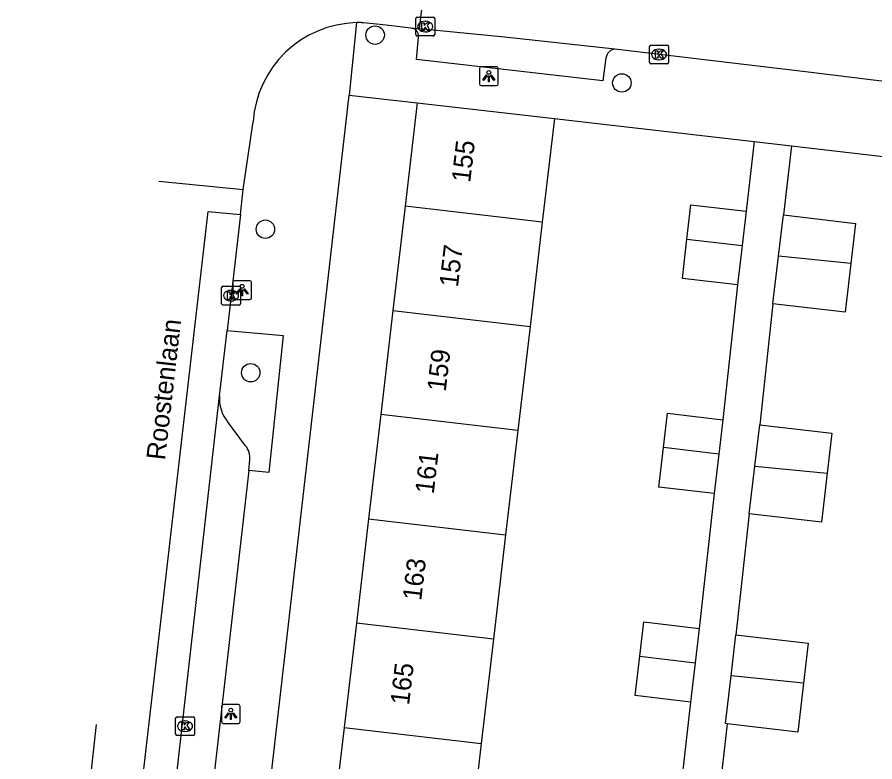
# Model space of a CAD drawing. Extents: x 162250 to 162654, y 380744 to 381605.
# Drawn here: x 162258.17 to 162303.66, y 380867.49 to 380907.01 of the extents above; entities that cross this region are included whole.
import ezdxf

# ---------------------------------------------------------------- set-up
doc = ezdxf.new("R2010")
doc.units = 0
for name, color, linetype in [('IMGEO_Boom', 7, 'Continuous'), ('IMGEO_Kolk', 7, 'Continuous'), ('IMGEO_Lichtpunt', 7, 'Continuous'), ('IMGEO_Muur', 7, 'Continuous'), ('IMGEO_Openbare_ruimte_label', 7, 'Continuous'), ('IMGEO_Pand', 7, 'Continuous'), ('IMGEO_Pand_nummerreeks', 7, 'Continuous'), ('IMGEO_Parkeervlak_open', 7, 'Continuous'), ('IMGEO_Rijbaan_lokaal_gesloten', 7, 'Continuous'), ('IMGEO_Rijbaan_lokaal_open', 7, 'Continuous'), ('IMGEO_Voetpad_open', 7, 'Continuous')]:
    doc.layers.add(name, color=color, linetype=linetype)

msp = doc.modelspace()

# ---------------------------------------------------------------- linework, layer by layer
at = {"layer": 'IMGEO_Boom'}
for centre in [(162277.157, 380906.056), (162290.24, 380903.521), (162271.336, 380895.756), (162270.561, 380888.14)]:
    msp.add_circle(centre, 0.489, dxfattribs=at)
at = {"layer": 'IMGEO_Kolk'}
for p, q in [((162279.316, 380906.084), (162279.316, 380906.936)), ((162279.391, 380907.01), (162280.243, 380907.01)), ((162279.804, 380906.79), (162279.829, 380906.79)), ((162280.317, 380906.936), (162280.317, 380906.084)), ((162280.243, 380906.01), (162279.391, 380906.01)), ((162279.827, 380906.23), (162279.802, 380906.23)), ((162291.711, 380904.604), (162291.711, 380905.456)), ((162291.786, 380905.53), (162292.638, 380905.53)), ((162292.712, 380905.456), (162292.712, 380904.604)), ((162292.199, 380905.31), (162292.224, 380905.31)), ((162292.638, 380904.53), (162291.786, 380904.53)), ((162292.222, 380904.75), (162292.197, 380904.75)), ((162269.014, 380891.803), (162269.014, 380892.655)), ((162269.089, 380892.729), (162269.941, 380892.729)), ((162270.015, 380892.655), (162270.015, 380891.803)), ((162269.502, 380892.509), (162269.527, 380892.509)), ((162269.941, 380891.729), (162269.089, 380891.729)), ((162269.525, 380891.949), (162269.5, 380891.949)), ((162266.652, 380869.878), (162267.504, 380869.878)), ((162266.577, 380868.952), (162266.577, 380869.804)), ((162267.065, 380869.658), (162267.09, 380869.658)), ((162267.578, 380869.804), (162267.578, 380868.952)), ((162267.088, 380869.098), (162267.063, 380869.098)), ((162267.504, 380868.878), (162266.652, 380868.878))]:
    msp.add_line(p, q, dxfattribs=at)
for points in [[(162279.316, 380906.084), (162279.316, 380906.936)], [(162279.391, 380907.01), (162280.243, 380907.01)], [(162279.637, 380906.71), (162279.76, 380906.71), (162279.76, 380906.559), (162279.89, 380906.71), (162280.054, 380906.71), (162279.908, 380906.559), (162280.061, 380906.31), (162279.909, 380906.31), (162279.824, 380906.474), (162279.76, 380906.407), (162279.76, 380906.31), (162279.637, 380906.31), (162279.637, 380906.71)], [(162280.317, 380906.936), (162280.317, 380906.084)], [(162280.243, 380906.01), (162279.391, 380906.01)], [(162291.711, 380904.604), (162291.711, 380905.456)], [(162291.786, 380905.53), (162292.638, 380905.53)], [(162292.712, 380905.456), (162292.712, 380904.604)], [(162292.032, 380905.23), (162292.155, 380905.23), (162292.155, 380905.079), (162292.285, 380905.23), (162292.449, 380905.23), (162292.303, 380905.079), (162292.456, 380904.83), (162292.304, 380904.83), (162292.219, 380904.994), (162292.155, 380904.927), (162292.155, 380904.83), (162292.032, 380904.83), (162292.032, 380905.23)], [(162292.638, 380904.53), (162291.786, 380904.53)], [(162269.014, 380891.803), (162269.014, 380892.655)], [(162269.089, 380892.729), (162269.941, 380892.729)], [(162270.015, 380892.655), (162270.015, 380891.803)], [(162269.335, 380892.429), (162269.458, 380892.429), (162269.458, 380892.278), (162269.588, 380892.429), (162269.752, 380892.429), (162269.606, 380892.278), (162269.759, 380892.029), (162269.607, 380892.029), (162269.522, 380892.193), (162269.458, 380892.126), (162269.458, 380892.029), (162269.335, 380892.029), (162269.335, 380892.429)], [(162269.941, 380891.729), (162269.089, 380891.729)], [(162266.652, 380869.878), (162267.504, 380869.878)], [(162266.577, 380868.952), (162266.577, 380869.804)], [(162266.898, 380869.578), (162267.021, 380869.578), (162267.021, 380869.427), (162267.151, 380869.578), (162267.315, 380869.578), (162267.169, 380869.427), (162267.322, 380869.178), (162267.17, 380869.178), (162267.085, 380869.342), (162267.021, 380869.275), (162267.021, 380869.178), (162266.898, 380869.178), (162266.898, 380869.578)], [(162267.578, 380869.804), (162267.578, 380868.952)], [(162267.504, 380868.878), (162266.652, 380868.878)]]:
    msp.add_lwpolyline(points, dxfattribs=at)
for centre, start, end in [((162279.393, 380906.934), 91.552, 178.448), ((162279.393, 380906.934), 91.552, 178.448), ((162280.241, 380906.934), 1.552, 88.448), ((162280.241, 380906.934), 1.552, 88.448), ((162279.393, 380906.086), 181.552, 268.448), ((162279.393, 380906.086), 181.552, 268.448), ((162280.241, 380906.086), 271.552, 358.448), ((162280.241, 380906.086), 271.552, 358.448), ((162291.788, 380905.454), 91.552, 178.448), ((162291.788, 380905.454), 91.552, 178.448), ((162292.636, 380905.454), 1.552, 88.448), ((162292.636, 380905.454), 1.552, 88.448), ((162291.788, 380904.606), 181.552, 268.448), ((162291.788, 380904.606), 181.552, 268.448), ((162292.636, 380904.606), 271.552, 358.448), ((162292.636, 380904.606), 271.552, 358.448), ((162269.091, 380892.653), 91.552, 178.448), ((162269.091, 380892.653), 91.552, 178.448), ((162269.939, 380892.653), 1.552, 88.448), ((162269.939, 380892.653), 1.552, 88.448), ((162269.091, 380891.805), 181.552, 268.448), ((162269.091, 380891.805), 181.552, 268.448), ((162269.939, 380891.805), 271.552, 358.448), ((162269.939, 380891.805), 271.552, 358.448), ((162266.654, 380869.802), 91.552, 178.448), ((162266.654, 380869.802), 91.552, 178.448), ((162267.502, 380869.802), 1.552, 88.448), ((162267.502, 380869.802), 1.552, 88.448), ((162266.654, 380868.954), 181.552, 268.448), ((162266.654, 380868.954), 181.552, 268.448), ((162267.502, 380868.954), 271.552, 358.448), ((162267.502, 380868.954), 271.552, 358.448)]:
    msp.add_arc(centre, 0.0765, start, end, dxfattribs=at)
for centre, major_axis, ratio, start_param, end_param in [((162279.803, 380906.51), (-0.387, 0.002), 0.722429, 4.712389, 7.853982), ((162279.828, 380906.51), (-0.39, 0.002), 0.717154, 1.570796, 4.712389), ((162292.198, 380905.03), (-0.387, 0.002), 0.722429, 4.712389, 7.853982), ((162292.223, 380905.03), (-0.39, 0.002), 0.717154, 1.570796, 4.712389), ((162269.501, 380892.229), (-0.387, 0.002), 0.722429, 4.712389, 7.853982), ((162269.526, 380892.229), (-0.39, 0.002), 0.717154, 1.570796, 4.712389), ((162267.064, 380869.378), (-0.387, 0.002), 0.722429, 4.712389, 7.853982), ((162267.089, 380869.378), (-0.39, 0.002), 0.717154, 1.570796, 4.712389)]:
    msp.add_ellipse(centre, major_axis=major_axis, ratio=ratio, start_param=start_param, end_param=end_param, dxfattribs=at)
at = {"layer": 'IMGEO_Lichtpunt'}
for p, q in [((162282.687, 380904.28), (162282.687, 380903.473)), ((162282.687, 380904.28), (162282.687, 380903.473)), ((162283.589, 380904.375), (162282.781, 380904.375)), ((162283.589, 380904.375), (162282.781, 380904.375)), ((162283.683, 380903.473), (162283.683, 380904.28)), ((162283.683, 380903.473), (162283.683, 380904.28)), ((162282.781, 380903.379), (162283.589, 380903.379)), ((162282.781, 380903.379), (162283.589, 380903.379)), ((162269.609, 380892.927), (162269.609, 380892.12)), ((162269.609, 380892.927), (162269.609, 380892.12)), ((162270.511, 380893.022), (162269.703, 380893.022)), ((162270.511, 380893.022), (162269.703, 380893.022)), ((162270.605, 380892.12), (162270.605, 380892.927)), ((162270.605, 380892.12), (162270.605, 380892.927)), ((162269.703, 380892.026), (162270.511, 380892.026)), ((162269.703, 380892.026), (162270.511, 380892.026)), ((162269.005, 380870.432), (162269.005, 380869.625)), ((162269.005, 380870.432), (162269.005, 380869.625)), ((162269.907, 380870.527), (162269.099, 380870.527)), ((162269.907, 380870.527), (162269.099, 380870.527)), ((162270.001, 380869.625), (162270.001, 380870.432)), ((162270.001, 380869.625), (162270.001, 380870.432)), ((162269.099, 380869.531), (162269.907, 380869.531)), ((162269.099, 380869.531), (162269.907, 380869.531))]:
    msp.add_line(p, q, dxfattribs=at)
for points in [[(162283.061, 380903.944), (162283.1, 380903.916), (162282.912, 380903.654), (162282.874, 380903.681), (162283.061, 380903.944)], [(162283.163, 380903.896), (162283.21, 380903.896), (162283.21, 380903.574), (162283.163, 380903.574), (162283.163, 380903.896)], [(162283.273, 380903.916), (162283.311, 380903.943), (162283.498, 380903.681), (162283.459, 380903.653), (162283.273, 380903.916)], [(162269.983, 380892.591), (162270.022, 380892.563), (162269.834, 380892.301), (162269.796, 380892.328), (162269.983, 380892.591)], [(162270.085, 380892.543), (162270.132, 380892.543), (162270.132, 380892.221), (162270.085, 380892.221), (162270.085, 380892.543)], [(162270.195, 380892.563), (162270.233, 380892.59), (162270.42, 380892.328), (162270.381, 380892.3), (162270.195, 380892.563)], [(162269.379, 380870.096), (162269.418, 380870.068), (162269.23, 380869.806), (162269.192, 380869.833), (162269.379, 380870.096)], [(162269.481, 380870.048), (162269.528, 380870.048), (162269.528, 380869.726), (162269.481, 380869.726), (162269.481, 380870.048)], [(162269.591, 380870.068), (162269.629, 380870.095), (162269.816, 380869.833), (162269.777, 380869.805), (162269.591, 380870.068)]]:
    msp.add_lwpolyline(points, dxfattribs=at)
for centre in [(162283.186, 380904.078), (162270.108, 380892.725), (162269.504, 380870.23)]:
    msp.add_circle(centre, 0.0994, dxfattribs=at)
for centre, start, end in [((162282.781, 380904.28), 90, 180), ((162282.781, 380904.28), 90, 180), ((162283.589, 380904.28), 0, 90), ((162283.589, 380904.28), 0, 90), ((162282.781, 380903.473), 180, 270), ((162282.781, 380903.473), 180, 270), ((162283.589, 380903.473), 270, 0), ((162283.589, 380903.473), 270, 360), ((162269.703, 380892.927), 90, 180), ((162269.703, 380892.927), 90, 180), ((162270.511, 380892.927), 0, 90), ((162270.511, 380892.927), 0, 90), ((162269.703, 380892.12), 180, 270), ((162269.703, 380892.12), 180, 270), ((162270.511, 380892.12), 270, 0), ((162270.511, 380892.12), 270, 360), ((162269.099, 380870.432), 90, 180), ((162269.099, 380870.432), 90, 180), ((162269.907, 380870.432), 0, 90), ((162269.907, 380870.432), 0, 90), ((162269.099, 380869.625), 180, 270), ((162269.099, 380869.625), 180, 270), ((162269.907, 380869.625), 270, 0), ((162269.907, 380869.625), 270, 360)]:
    msp.add_arc(centre, 0.0946, start, end, dxfattribs=at)
at = {"layer": 'IMGEO_Muur'}
msp.add_lwpolyline([(162286.663, 380901.629), (162288.657, 380901.4)], dxfattribs=at)
at = {"layer": 'IMGEO_Pand'}
for points in [[(162279.391, 380902.457), (162278.751, 380896.979)], [(162279.391, 380902.457), (162286.663, 380901.629)], [(162286.663, 380901.629), (162286.02, 380896.129)], [(162278.751, 380896.979), (162278.103, 380891.447)], [(162286.02, 380896.129), (162278.751, 380896.979)], [(162293.694, 380895.232), (162293.907, 380897.054), (162296.84, 380896.711)], [(162296.84, 380896.711), (162296.627, 380894.889)], [(162298.551, 380894.327), (162298.807, 380896.512)], [(162298.807, 380896.512), (162302.633, 380896.065), (162302.385, 380893.943)], [(162286.02, 380896.129), (162285.373, 380890.597)], [(162296.382, 380892.8), (162293.45, 380893.143), (162293.694, 380895.232)], [(162293.694, 380895.232), (162296.627, 380894.889)], [(162296.627, 380894.889), (162296.382, 380892.8)], [(162298.255, 380891.796), (162298.551, 380894.327)], [(162302.385, 380893.943), (162298.551, 380894.327)], [(162302.385, 380893.943), (162302.081, 380891.349), (162298.255, 380891.796)], [(162278.103, 380891.447), (162277.456, 380885.915)], [(162278.103, 380891.447), (162285.373, 380890.597)], [(162285.373, 380890.597), (162284.725, 380885.065)], [(162277.456, 380885.915), (162276.809, 380880.382)], [(162284.725, 380885.065), (162277.456, 380885.915)], [(162292.444, 380884.162), (162292.657, 380885.984), (162295.59, 380885.641)], [(162295.59, 380885.641), (162295.377, 380883.819)], [(162297.293, 380883.186), (162297.549, 380885.372)], [(162297.549, 380885.372), (162301.375, 380884.925), (162301.127, 380882.802)], [(162284.725, 380885.065), (162284.078, 380879.532)], [(162295.132, 380881.73), (162292.2, 380882.073), (162292.444, 380884.162)], [(162295.377, 380883.819), (162292.444, 380884.162)], [(162295.377, 380883.819), (162295.132, 380881.73)], [(162296.997, 380880.656), (162297.293, 380883.186)], [(162297.293, 380883.186), (162301.127, 380882.802)], [(162301.127, 380882.802), (162300.823, 380880.209), (162296.997, 380880.656)], [(162276.809, 380880.382), (162276.162, 380874.85)], [(162276.809, 380880.382), (162284.078, 380879.532)], [(162284.078, 380879.532), (162283.431, 380874)], [(162291.194, 380873.092), (162291.407, 380874.914), (162294.34, 380874.571)], [(162276.162, 380874.85), (162275.515, 380869.318)], [(162283.431, 380874), (162276.162, 380874.85)], [(162294.34, 380874.571), (162294.127, 380872.749)], [(162283.431, 380874), (162282.784, 380868.469)], [(162296.035, 380872.047), (162296.291, 380874.233)], [(162296.291, 380874.233), (162300.117, 380873.786), (162299.869, 380871.663)], [(162293.882, 380870.66), (162290.95, 380871.003), (162291.194, 380873.092)], [(162291.194, 380873.092), (162294.127, 380872.749)], [(162294.127, 380872.749), (162293.882, 380870.66)], [(162295.825, 380869.507), (162295.739, 380869.517), (162296.035, 380872.047)], [(162299.869, 380871.663), (162296.035, 380872.047)], [(162299.869, 380871.663), (162299.565, 380869.07), (162295.825, 380869.507)], [(162275.515, 380869.318), (162274.867, 380863.786)], [(162275.515, 380869.318), (162282.784, 380868.469)], [(162282.784, 380868.469), (162282.137, 380862.937)]]:
    msp.add_lwpolyline(points, dxfattribs=at)
at = {"layer": 'IMGEO_Parkeervlak_open'}
for points in [[(162270.286, 380884.266), (162269.327, 380885.544)], [(162270.453, 380882.943), (162270.518, 380883.511)]]:
    msp.add_lwpolyline(points, dxfattribs=at)
for centre, radius, start, end in [((162270.812, 380886.75), 1.913, 175.0521, 219.0887), ((162269.405, 380883.582), 1.115, 356.3403, 37.8225)]:
    msp.add_arc(centre, radius, start, end, dxfattribs=at)
at = {"layer": 'IMGEO_Rijbaan_lokaal_gesloten'}
for points in [[(162279.515, 380906.391), (162280.022, 380910.745)], [(162276.408, 380906.722), (162276.471, 380906.721), (162276.534, 380906.719), (162277.74, 380906.599), (162279.055, 380906.44), (162279.119, 380906.43)], [(162279.119, 380906.43), (162279.401, 380906.402), (162279.515, 380906.391)], [(162270.161, 380897.858), (162270.687, 380901.451)], [(162265.681, 380898.298), (162265.681, 380898.298), (162270.161, 380897.858)], [(162270.009, 380896.53), (162270.161, 380897.858)], [(162260.905, 380806.961), (162259.96, 380812.232), (162259.402, 380817.069), (162264.75, 380865.883), (162268.297, 380896.697), (162270.009, 380896.53)], [(162270.009, 380896.53), (162269.304, 380890.388)], [(162268.906, 380886.915), (162269.304, 380890.388)], [(162261.715, 380823.119), (162268.906, 380886.915)], [(162258.173, 380832.558), (162260.545, 380852.722), (162262.388, 380869.467)]]:
    msp.add_lwpolyline(points, dxfattribs=at)
for centre, radius, start, end in [((162276.325, 380901.072), 5.651, 91.5727, 176.1577), ((162276.309, 380902.002), 4.721, 88.7964, 91.6851)]:
    msp.add_arc(centre, radius, start, end, dxfattribs=at)
at = {"layer": 'IMGEO_Rijbaan_lokaal_open'}
for points in [[(162289.869, 380905.312), (162284.013, 380905.94), (162279.515, 380906.391)], [(162316.431, 380899.429), (162312.494, 380899.87), (162309.716, 380900.169), (162305.327, 380903.261), (162304.299, 380903.584), (162300.415, 380904.048), (162289.869, 380905.312)]]:
    msp.add_lwpolyline(points, dxfattribs=at)
at = {"layer": 'IMGEO_Voetpad_open'}
for points in [[(162276.17, 380906.721), (162275.776, 380902.864)], [(162289.398, 380904.858), (162289.238, 380903.627), (162279.344, 380904.762), (162279.463, 380905.944)], [(162268.381, 380808.343), (162265.001, 380808.699), (162275.776, 380902.864)], [(162275.776, 380902.864), (162279.391, 380902.457)], [(162286.663, 380901.629), (162288.657, 380901.4), (162297.266, 380900.407)], [(162297.266, 380900.407), (162296.84, 380896.711)], [(162297.266, 380900.407), (162299.23, 380900.181)], [(162299.23, 380900.181), (162298.807, 380896.512)], [(162299.23, 380900.181), (162307.447, 380899.233), (162309.931, 380898.942)], [(162296.382, 380892.8), (162295.59, 380885.641)], [(162298.255, 380891.796), (162297.549, 380885.372)], [(162269.304, 380890.388), (162272.281, 380890.119), (162271.517, 380882.847), (162270.453, 380882.943)], [(162270.453, 380882.943), (162263.962, 380825.98)], [(162295.132, 380881.73), (162294.34, 380874.571)], [(162296.997, 380880.656), (162296.291, 380874.233)], [(162293.882, 380870.66), (162293.085, 380863.613)], [(162295.825, 380869.507), (162295.125, 380863.27)]]:
    msp.add_lwpolyline(points, dxfattribs=at)
for centre, radius, start, end in [((162279.022, 380905.997), 0.444, 353.2074, 77.3758), ((162289.945, 380904.761), 0.556, 97.8937, 170.0005)]:
    msp.add_arc(centre, radius, start, end, dxfattribs=at)

# ---------------------------------------------------------------- texts
at = {"layer": 'IMGEO_Openbare_ruimte_label'}
msp.add_text('Roostenlaan', height=1, rotation=83.4574, dxfattribs=at).set_placement((162266.014, 380883.47))
at = {"layer": 'IMGEO_Pand_nummerreeks'}
for s, p in [('155', (162282.196, 380898.199)), ('157', (162281.547, 380892.652)), ('159', (162280.898, 380887.106)), ('161', (162280.262, 380881.674)), ('163', (162279.6, 380876.013)), ('165', (162278.952, 380870.467))]:
    msp.add_text(s, height=1, rotation=83.3272, dxfattribs=at).set_placement(p)

doc.saveas('drawing.dxf')
